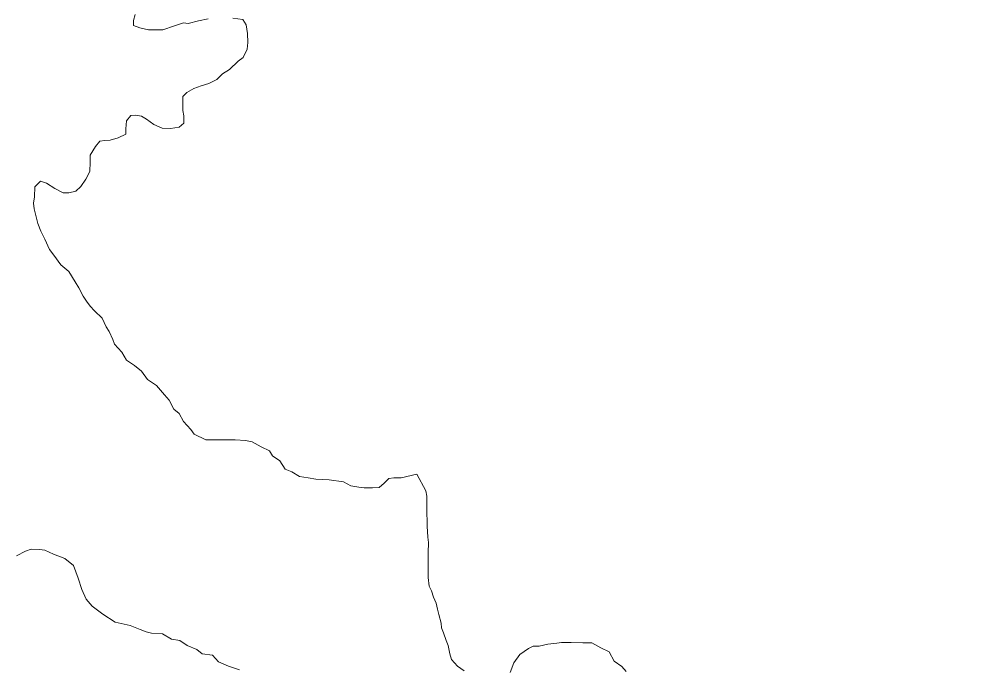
# Model space of a CAD drawing. Extents: x -1643653 to 4543381, y 1624270 to 13878484.
# Drawn here: x 621872 to 625834, y 8943403 to 8946096 of the extents above; entities that cross this region are included whole.
import ezdxf

# ---------------------------------------------------------------- set-up
doc = ezdxf.new("R2010")
doc.units = 0
doc.header["$LTSCALE"] = 200
for name, color, linetype, lineweight in [('23', 7, 'Continuous', 13), ('25', 7, 'Continuous', 13), ('60', 7, 'Continuous', 13)]:
    doc.layers.add(name, color=color, linetype=linetype, lineweight=lineweight)

msp = doc.modelspace()

# ---------------------------------------------------------------- linework, layer by layer
at = {"layer": '23'}
for points in [[(622654.2, 8946097.5), (622614.6, 8946089), (622572.1, 8946077.7), (622552.5, 8946081), (622514.8, 8946068.7), (622467.2, 8946051.5), (622444.7, 8946051.7), (622407.2, 8946051.9), (622372.2, 8946059.7), (622344.8, 8946069.9), (622344.9, 8946089.9), (622352.6, 8946114.9)], [(622654.2, 8946097.5), (622614.6, 8946089), (622572.1, 8946077.7), (622552.5, 8946081), (622514.8, 8946068.7), (622467.2, 8946051.5), (622444.7, 8946051.7), (622407.2, 8946051.9), (622372.2, 8946059.7), (622344.8, 8946069.9), (622344.9, 8946089.9), (622352.6, 8946114.9)], [(622691, 8945845.7), (622691, 8945845.7), (622713.4, 8945869.7), (622743.6, 8945887), (622778.8, 8945921.8), (622799, 8945936.7), (622816.7, 8945971.6), (622819.5, 8945999.1), (622817.2, 8946036.7), (622812.5, 8946071.8), (622797.7, 8946094.4), (622797.7, 8946094.4), (622756.2, 8946100.3)], [(622691, 8945845.7), (622691, 8945845.7), (622713.4, 8945869.7), (622743.6, 8945887), (622778.8, 8945921.8), (622799, 8945936.7), (622816.7, 8945971.6), (622819.5, 8945999.1), (622817.2, 8946036.7), (622812.5, 8946071.8), (622797.7, 8946094.4), (622797.7, 8946094.4), (622756.2, 8946100.3)], [(623518.7, 8944209.5), (623453.5, 8944194.9), (623423.5, 8944195.1), (623403.5, 8944192.7), (623383.3, 8944172.8), (623363.2, 8944155.4), (623335.6, 8944153.1), (623300.6, 8944153.3), (623278.1, 8944156), (623245.7, 8944161.2), (623215.8, 8944178.9), (623155.8, 8944186.8), (623100.8, 8944189.7), (623068.3, 8944194.9), (623033.4, 8944200.2), (623001, 8944220.4), (622973.6, 8944230.6), (622951.3, 8944265.8), (622921.5, 8944286), (622909.1, 8944306.1), (622874.2, 8944323.9), (622836.9, 8944344.2), (622809.4, 8944349.4), (622766.9, 8944352.2), (622729.4, 8944352.4), (622691.9, 8944352.7), (622644.3, 8944353), (622597, 8944375.8), (622582.2, 8944395.9), (622552.4, 8944428.7), (622535.1, 8944461.3), (622512.8, 8944479), (622493, 8944516.7), (622473.2, 8944539.3), (622441, 8944577.1), (622403.7, 8944602.4), (622378.9, 8944637.6), (622349.1, 8944660.3), (622316.7, 8944683.1), (622297, 8944715.8), (622267.2, 8944748.5), (622259.8, 8944768.6), (622245.1, 8944801.2), (622232.7, 8944821.3), (622215.5, 8944856.5), (622183.2, 8944886.8), (622165.9, 8944906.9), (622151, 8944927), (622136.2, 8944947.2), (622118.9, 8944982.3), (622104.1, 8945007.4), (622076.9, 8945050.2), (622044.6, 8945077.9), (622014.9, 8945118.2), (621997.6, 8945140.8), (621977.9, 8945183.5), (621961.8, 8945217.2), (621948.8, 8945249.6), (621940.2, 8945282), (621933.7, 8945310), (621931.5, 8945333.8), (621935.8, 8945359.6), (621937, 8945401.6), (621959.7, 8945424), (621984.7, 8945416.3), (622019.5, 8945393.6), (622054.4, 8945375.8), (622076.9, 8945375.7), (622107, 8945383), (622127.1, 8945402.9), (622147.3, 8945432.8), (622165.1, 8945465.2), (622165.4, 8945502.8), (622165.6, 8945532.8), (622188.4, 8945567.7), (622206.1, 8945590.1), (622226.1, 8945592.5), (622248.6, 8945594.8), (622281.2, 8945604.6), (622313.8, 8945619.4), (622314, 8945642), (622316.8, 8945674.5), (622334.4, 8945696.9), (622354.7, 8945698.4), (622378.4, 8945694.1), (622399.3, 8945681.4), (622429.2, 8945658.7), (622464.1, 8945643.5), (622499.1, 8945643.2), (622534.2, 8945648), (622554.3, 8945665.4), (622554.5, 8945695.4), (622549.7, 8945718), (622549.4, 8945757.9), (622549.4, 8945774.9), (622549.4, 8945774.9), (622566.4, 8945791.9), (622594.7, 8945808.9), (622625.9, 8945820.2), (622657, 8945828.7), (622691, 8945845.7)], [(623518.7, 8944209.5), (623453.5, 8944194.9), (623423.5, 8944195.1), (623403.5, 8944192.7), (623383.3, 8944172.8), (623363.2, 8944155.4), (623335.6, 8944153.1), (623300.6, 8944153.3), (623278.1, 8944156), (623245.7, 8944161.2), (623215.8, 8944178.9), (623155.8, 8944186.8), (623100.8, 8944189.7), (623068.3, 8944194.9), (623033.4, 8944200.2), (623001, 8944220.4), (622973.6, 8944230.6), (622951.3, 8944265.8), (622921.5, 8944286), (622909.1, 8944306.1), (622874.2, 8944323.9), (622836.9, 8944344.2), (622809.4, 8944349.4), (622766.9, 8944352.2), (622729.4, 8944352.4), (622691.9, 8944352.7), (622644.3, 8944353), (622597, 8944375.8), (622582.2, 8944395.9), (622552.4, 8944428.7), (622535.1, 8944461.3), (622512.8, 8944479), (622493, 8944516.7), (622473.2, 8944539.3), (622441, 8944577.1), (622403.7, 8944602.4), (622378.9, 8944637.6), (622349.1, 8944660.3), (622316.7, 8944683.1), (622297, 8944715.8), (622267.2, 8944748.5), (622259.8, 8944768.6), (622245.1, 8944801.2), (622232.7, 8944821.3), (622215.5, 8944856.5), (622183.2, 8944886.8), (622165.9, 8944906.9), (622151, 8944927), (622136.2, 8944947.2), (622118.9, 8944982.3), (622104.1, 8945007.4), (622076.9, 8945050.2), (622044.6, 8945077.9), (622014.9, 8945118.2), (621997.6, 8945140.8), (621977.9, 8945183.5), (621961.8, 8945217.2), (621948.8, 8945249.6), (621940.2, 8945282), (621933.7, 8945310), (621931.5, 8945333.8), (621935.8, 8945359.6), (621937, 8945401.6), (621959.7, 8945424), (621984.7, 8945416.3), (622019.5, 8945393.6), (622054.4, 8945375.8), (622076.9, 8945375.7), (622107, 8945383), (622127.1, 8945402.9), (622147.3, 8945432.8), (622165.1, 8945465.2), (622165.4, 8945502.8), (622165.6, 8945532.8), (622188.4, 8945567.7), (622206.1, 8945590.1), (622226.1, 8945592.5), (622248.6, 8945594.8), (622281.2, 8945604.6), (622313.8, 8945619.4), (622314, 8945642), (622316.8, 8945674.5), (622334.4, 8945696.9), (622354.7, 8945698.4), (622378.4, 8945694.1), (622399.3, 8945681.4), (622429.2, 8945658.7), (622464.1, 8945643.5), (622499.1, 8945643.2), (622534.2, 8945648), (622554.3, 8945665.4), (622554.5, 8945695.4), (622549.7, 8945718), (622549.4, 8945757.9), (622549.4, 8945774.9), (622549.4, 8945774.9), (622566.4, 8945791.9), (622594.7, 8945808.9), (622625.9, 8945820.2), (622657, 8945828.7), (622691, 8945845.7)], [(623715, 8943394.5), (623687.7, 8943414.7), (623662.9, 8943442.4), (623655.6, 8943465), (623648.3, 8943500.1), (623641, 8943520.2), (623628.7, 8943552.8), (623621.3, 8943572.9), (623619, 8943592.9), (623609.3, 8943628.1), (623604.4, 8943650.6), (623599.6, 8943675.7), (623587.3, 8943700.8), (623580, 8943725.9), (623570.2, 8943746), (623565.4, 8943781.1), (623565.6, 8943806.1), (623566, 8943853.7), (623566.2, 8943883.7), (623566.5, 8943926.3), (623564.2, 8943948.8), (623562, 8943993.9), (623562.2, 8944016.4), (623559.9, 8944046.5), (623560.1, 8944074), (623560.3, 8944094), (623560.5, 8944119.1), (623555.7, 8944141.6), (623518.7, 8944209.5)], [(623715, 8943394.5), (623687.7, 8943414.7), (623662.9, 8943442.4), (623655.6, 8943465), (623648.3, 8943500.1), (623641, 8943520.2), (623628.7, 8943552.8), (623621.3, 8943572.9), (623619, 8943592.9), (623609.3, 8943628.1), (623604.4, 8943650.6), (623599.6, 8943675.7), (623587.3, 8943700.8), (623580, 8943725.9), (623570.2, 8943746), (623565.4, 8943781.1), (623565.6, 8943806.1), (623566, 8943853.7), (623566.2, 8943883.7), (623566.5, 8943926.3), (623564.2, 8943948.8), (623562, 8943993.9), (623562.2, 8944016.4), (623559.9, 8944046.5), (623560.1, 8944074), (623560.3, 8944094), (623560.5, 8944119.1), (623555.7, 8944141.6), (623518.7, 8944209.5)], [(624385.3, 8943392.6), (624368, 8943412.7), (624335.6, 8943435.5), (624315.9, 8943473.2), (624281, 8943490.9), (624243.7, 8943511.2), (624206.1, 8943511.5), (624158.6, 8943511.8), (624118.6, 8943512), (624098.6, 8943509.7), (624061, 8943504.9), (624026, 8943497.6), (624001, 8943497.8), (623980.9, 8943487.9), (623945.7, 8943463.1), (623920.4, 8943428.2), (623905.1, 8943388.3)], [(624385.3, 8943392.6), (624368, 8943412.7), (624335.6, 8943435.5), (624315.9, 8943473.2), (624281, 8943490.9), (624243.7, 8943511.2), (624206.1, 8943511.5), (624158.6, 8943511.8), (624118.6, 8943512), (624098.6, 8943509.7), (624061, 8943504.9), (624026, 8943497.6), (624001, 8943497.8), (623980.9, 8943487.9), (623945.7, 8943463.1), (623920.4, 8943428.2), (623905.1, 8943388.3)]]:
    msp.add_lwpolyline(points, dxfattribs=at)
at = {"layer": '25'}
for points in [[(622654.2, 8946097.5), (622614.6, 8946089), (622572.1, 8946077.7), (622552.5, 8946081), (622514.8, 8946068.7), (622467.2, 8946051.5), (622444.7, 8946051.7), (622407.2, 8946051.9), (622372.2, 8946059.7), (622344.8, 8946069.9), (622344.9, 8946089.9), (622352.6, 8946114.9)], [(622691, 8945845.7), (622691, 8945845.7), (622713.4, 8945869.7), (622743.6, 8945887), (622778.8, 8945921.8), (622799, 8945936.7), (622816.7, 8945971.6), (622819.5, 8945999.1), (622817.2, 8946036.7), (622812.5, 8946071.8), (622797.7, 8946094.4), (622797.7, 8946094.4), (622756.2, 8946100.3)], [(623518.7, 8944209.5), (623453.5, 8944194.9), (623423.5, 8944195.1), (623403.5, 8944192.7), (623383.3, 8944172.8), (623363.2, 8944155.4), (623335.6, 8944153.1), (623300.6, 8944153.3), (623278.1, 8944156), (623245.7, 8944161.2), (623215.8, 8944178.9), (623155.8, 8944186.8), (623100.8, 8944189.7), (623068.3, 8944194.9), (623033.4, 8944200.2), (623001, 8944220.4), (622973.6, 8944230.6), (622951.3, 8944265.8), (622921.5, 8944286), (622909.1, 8944306.1), (622874.2, 8944323.9), (622836.9, 8944344.2), (622809.4, 8944349.4), (622766.9, 8944352.2), (622729.4, 8944352.4), (622691.9, 8944352.7), (622644.3, 8944353), (622597, 8944375.8), (622582.2, 8944395.9), (622552.4, 8944428.7), (622535.1, 8944461.3), (622512.8, 8944479), (622493, 8944516.7), (622473.2, 8944539.3), (622441, 8944577.1), (622403.7, 8944602.4), (622378.9, 8944637.6), (622349.1, 8944660.3), (622316.7, 8944683.1), (622297, 8944715.8), (622267.2, 8944748.5), (622259.8, 8944768.6), (622245.1, 8944801.2), (622232.7, 8944821.3), (622215.5, 8944856.5), (622183.2, 8944886.8), (622165.9, 8944906.9), (622151, 8944927), (622136.2, 8944947.2), (622118.9, 8944982.3), (622104.1, 8945007.4), (622076.9, 8945050.2), (622044.6, 8945077.9), (622014.9, 8945118.2), (621997.6, 8945140.8), (621977.9, 8945183.5), (621961.8, 8945217.2), (621948.8, 8945249.6), (621940.2, 8945282), (621933.7, 8945310), (621931.5, 8945333.8), (621935.8, 8945359.6), (621937, 8945401.6), (621959.7, 8945424), (621984.7, 8945416.3), (622019.5, 8945393.6), (622054.4, 8945375.8), (622076.9, 8945375.7), (622107, 8945383), (622127.1, 8945402.9), (622147.3, 8945432.8), (622165.1, 8945465.2), (622165.4, 8945502.8), (622165.6, 8945532.8), (622188.4, 8945567.7), (622206.1, 8945590.1), (622226.1, 8945592.5), (622248.6, 8945594.8), (622281.2, 8945604.6), (622313.8, 8945619.4), (622314, 8945642), (622316.8, 8945674.5), (622334.4, 8945696.9), (622354.7, 8945698.4), (622378.4, 8945694.1), (622399.3, 8945681.4), (622429.2, 8945658.7), (622464.1, 8945643.5), (622499.1, 8945643.2), (622534.2, 8945648), (622554.3, 8945665.4), (622554.5, 8945695.4), (622549.7, 8945718), (622549.4, 8945757.9), (622549.4, 8945774.9), (622549.4, 8945774.9), (622566.4, 8945791.9), (622594.7, 8945808.9), (622625.9, 8945820.2), (622657, 8945828.7), (622691, 8945845.7)], [(623715, 8943394.5), (623687.7, 8943414.7), (623662.9, 8943442.4), (623655.6, 8943465), (623648.3, 8943500.1), (623641, 8943520.2), (623628.7, 8943552.8), (623621.3, 8943572.9), (623619, 8943592.9), (623609.3, 8943628.1), (623604.4, 8943650.6), (623599.6, 8943675.7), (623587.3, 8943700.8), (623580, 8943725.9), (623570.2, 8943746), (623565.4, 8943781.1), (623565.6, 8943806.1), (623566, 8943853.7), (623566.2, 8943883.7), (623566.5, 8943926.3), (623564.2, 8943948.8), (623562, 8943993.9), (623562.2, 8944016.4), (623559.9, 8944046.5), (623560.1, 8944074), (623560.3, 8944094), (623560.5, 8944119.1), (623555.7, 8944141.6), (623518.7, 8944209.5)], [(621860.8, 8943871.4), (621898.5, 8943891.2), (621921, 8943898.6), (621956.1, 8943898.3), (621978.5, 8943895.7), (622013.4, 8943877.9), (622060.8, 8943860.1), (622097.4, 8943831.2), (622116.1, 8943779.7), (622130.7, 8943732.3), (622149, 8943692.2), (622174.5, 8943663), (622218.3, 8943630.1), (622218.3, 8943630.1), (622269.5, 8943597.3), (622269.5, 8943597.3), (622331.5, 8943582.7), (622331.5, 8943582.7), (622372.9, 8943566.9), (622397.8, 8943556.7), (622420.3, 8943551.6), (622465.3, 8943548.8), (622502.6, 8943526), (622537.6, 8943520.8), (622567.5, 8943500.5), (622607.3, 8943482.8), (622629.7, 8943465.1), (622672.2, 8943459.8), (622697, 8943432.1), (622739.4, 8943414.3), (622784.3, 8943399)], [(624385.3, 8943392.6), (624368, 8943412.7), (624335.6, 8943435.5), (624315.9, 8943473.2), (624281, 8943490.9), (624243.7, 8943511.2), (624206.1, 8943511.5), (624158.6, 8943511.8), (624118.6, 8943512), (624098.6, 8943509.7), (624061, 8943504.9), (624026, 8943497.6), (624001, 8943497.8), (623980.9, 8943487.9), (623945.7, 8943463.1), (623920.4, 8943428.2), (623905.1, 8943388.3)]]:
    msp.add_lwpolyline(points, dxfattribs=at)
at = {"layer": '60', "lineweight": 25}
msp.add_spline([(814781, 9009175.5), (814787.2, 9009173.4), (814796.9, 9009173.4), (814799.4, 9009172.4), (814805.1, 9009174.5), (814805.6, 9009176.5), (814811.7, 9009179.5), (814811.7, 9009179.5), (814801.5, 9009181), (814790.7, 9009181.5), (814784.1, 9009183.1), (814777.4, 9009185.1), (814778.4, 9009175.5)], degree=3, dxfattribs=at)

doc.saveas('drawing.dxf')
